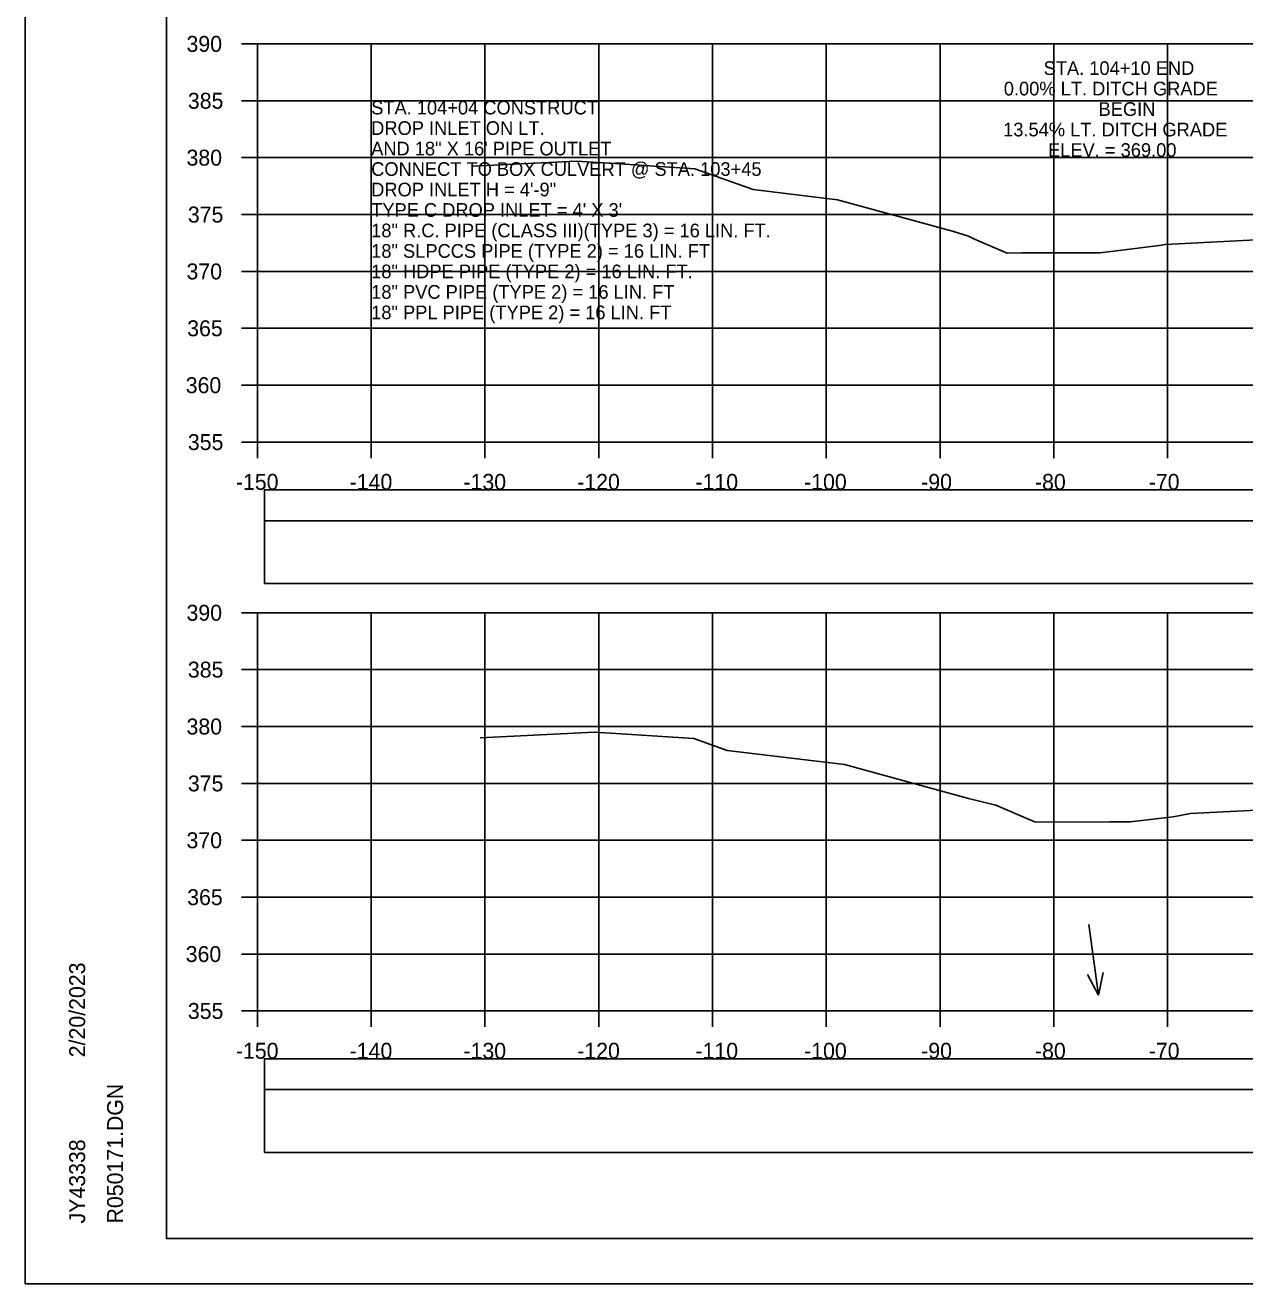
# Model space of a CAD drawing. Extents: x -37291014 to -37290680, y -936053 to -933067.
# Drawn here: x -37291013.5 to -37290906.3, y -935200 to -935089.3 of the extents above; entities that cross this region are included whole.
import ezdxf

# ---------------------------------------------------------------- set-up
doc = ezdxf.new("R2010")
doc.units = 0
for name, color, linetype in [('Default', 7, 'Continuous'), ('R_Axis', 7, 'Continuous'), ('R_Axis Annot', 7, 'Continuous'), ('R_Border', 7, 'Continuous'), ('R_Exist Surface', 7, 'Continuous'), ('R_Grid', 7, 'Continuous'), ('R_No Plot', 7, 'Continuous'), ('R_Water Annot', 7, 'Continuous'), ('R_Xsect Elev', 7, 'Continuous')]:
    doc.layers.add(name, color=color, linetype=linetype)

msp = doc.modelspace()

# ---------------------------------------------------------------- linework, layer by layer
at = {"layer": 'Default'}
for points in [[(-37290992.48, -935132.88), (-37290693.72, -935132.88), (-37290693.72, -935130.17), (-37290992.48, -935130.17)], [(-37290992.48, -935138.4), (-37290693.72, -935138.4), (-37290693.72, -935132.88), (-37290992.48, -935132.88)], [(-37290992.48, -935182.88), (-37290693.72, -935182.88), (-37290693.72, -935180.17), (-37290992.48, -935180.17)], [(-37290992.48, -935188.4), (-37290693.72, -935188.4), (-37290693.72, -935182.88), (-37290992.48, -935182.88)]]:
    msp.add_lwpolyline(points, close=True, dxfattribs=at)
at = {"layer": 'R_Axis'}
for p, q in [((-37290994.5, -935090.97), (-37290993.1, -935090.97)), ((-37290993.1, -935125.97), (-37290993.1, -935090.97)), ((-37290994.5, -935095.97), (-37290993.1, -935095.97)), ((-37290994.5, -935100.97), (-37290993.1, -935100.97)), ((-37290994.5, -935105.97), (-37290993.1, -935105.97)), ((-37290994.5, -935110.97), (-37290993.1, -935110.97)), ((-37290994.5, -935115.97), (-37290993.1, -935115.97)), ((-37290994.5, -935120.97), (-37290993.1, -935120.97)), ((-37290994.5, -935125.97), (-37290993.1, -935125.97)), ((-37290993.1, -935125.97), (-37290693.1, -935125.97)), ((-37290993.1, -935127.37), (-37290993.1, -935125.97)), ((-37290983.1, -935127.37), (-37290983.1, -935125.97)), ((-37290973.1, -935127.37), (-37290973.1, -935125.97)), ((-37290963.1, -935127.37), (-37290963.1, -935125.97)), ((-37290953.1, -935127.37), (-37290953.1, -935125.97)), ((-37290943.1, -935127.37), (-37290943.1, -935125.97)), ((-37290933.1, -935127.37), (-37290933.1, -935125.97)), ((-37290923.1, -935127.37), (-37290923.1, -935125.97)), ((-37290913.1, -935127.37), (-37290913.1, -935125.97)), ((-37290994.5, -935140.97), (-37290993.1, -935140.97)), ((-37290993.1, -935175.97), (-37290993.1, -935140.97)), ((-37290994.5, -935145.97), (-37290993.1, -935145.97)), ((-37290994.5, -935150.97), (-37290993.1, -935150.97)), ((-37290994.5, -935155.97), (-37290993.1, -935155.97)), ((-37290994.5, -935160.97), (-37290993.1, -935160.97)), ((-37290994.5, -935165.97), (-37290993.1, -935165.97)), ((-37290994.5, -935170.97), (-37290993.1, -935170.97)), ((-37290994.5, -935175.97), (-37290993.1, -935175.97)), ((-37290993.1, -935175.97), (-37290693.1, -935175.97)), ((-37290993.1, -935177.37), (-37290993.1, -935175.97)), ((-37290983.1, -935177.37), (-37290983.1, -935175.97)), ((-37290973.1, -935177.37), (-37290973.1, -935175.97)), ((-37290963.1, -935177.37), (-37290963.1, -935175.97)), ((-37290953.1, -935177.37), (-37290953.1, -935175.97)), ((-37290943.1, -935177.37), (-37290943.1, -935175.97)), ((-37290933.1, -935177.37), (-37290933.1, -935175.97)), ((-37290923.1, -935177.37), (-37290923.1, -935175.97)), ((-37290913.1, -935177.37), (-37290913.1, -935175.97))]:
    msp.add_line(p, q, dxfattribs=at)
at = {"layer": 'R_Border'}
for p, q in [((-37291001.1, -935195.97), (-37291001.1, -934990.51)), ((-37291001.1, -935195.97), (-37291001.1, -935195.97)), ((-37290684.92, -935195.97), (-37291001.1, -935195.97))]:
    msp.add_line(p, q, dxfattribs=at)
at = {"layer": 'R_Exist Surface'}
for points in [[(-37290974.15, -935101.71), (-37290965.07, -935101.27), (-37290961.68, -935101.49), (-37290958.64, -935101.68), (-37290954.64, -935101.94), (-37290949.54, -935103.78), (-37290942.13, -935104.67), (-37290932.02, -935107.42), (-37290930.61, -935107.88), (-37290930.08, -935108.12), (-37290927.19, -935109.36), (-37290925.92, -935109.35), (-37290919.07, -935109.33), (-37290917.59, -935109.15), (-37290913.85, -935108.7), (-37290913.33, -935108.6), (-37290903.59, -935108.11)], [(-37290973.52, -935151.95), (-37290963.5, -935151.47), (-37290960.65, -935151.65), (-37290957.06, -935151.88), (-37290954.75, -935152.03), (-37290951.81, -935153.09), (-37290941.5, -935154.32), (-37290930.6, -935157.29), (-37290928.21, -935157.88), (-37290925.06, -935159.22), (-37290924.69, -935159.37), (-37290918.17, -935159.36), (-37290916.39, -935159.36), (-37290912.62, -935158.91), (-37290911.09, -935158.61), (-37290891.93, -935157.65)]]:
    msp.add_lwpolyline(points, dxfattribs=at)
at = {"layer": 'R_Grid'}
for p, q in [((-37290993.1, -935090.97), (-37290693.1, -935090.97)), ((-37290993.1, -935125.97), (-37290993.1, -935090.97)), ((-37290983.1, -935125.97), (-37290983.1, -935090.97)), ((-37290973.1, -935125.97), (-37290973.1, -935090.97)), ((-37290963.1, -935125.97), (-37290963.1, -935090.97)), ((-37290953.1, -935125.97), (-37290953.1, -935090.97)), ((-37290943.1, -935125.97), (-37290943.1, -935090.97)), ((-37290933.1, -935125.97), (-37290933.1, -935090.97)), ((-37290923.1, -935125.97), (-37290923.1, -935090.97)), ((-37290913.1, -935125.97), (-37290913.1, -935090.97)), ((-37290993.1, -935095.97), (-37290693.1, -935095.97)), ((-37290993.1, -935100.97), (-37290693.1, -935100.97)), ((-37290993.1, -935105.97), (-37290693.1, -935105.97)), ((-37290993.1, -935110.97), (-37290693.1, -935110.97)), ((-37290993.1, -935115.97), (-37290693.1, -935115.97)), ((-37290993.1, -935120.97), (-37290693.1, -935120.97)), ((-37290993.1, -935125.97), (-37290693.1, -935125.97)), ((-37290993.1, -935140.97), (-37290693.1, -935140.97)), ((-37290993.1, -935175.97), (-37290993.1, -935140.97)), ((-37290983.1, -935175.97), (-37290983.1, -935140.97)), ((-37290973.1, -935175.97), (-37290973.1, -935140.97)), ((-37290963.1, -935175.97), (-37290963.1, -935140.97)), ((-37290953.1, -935175.97), (-37290953.1, -935140.97)), ((-37290943.1, -935175.97), (-37290943.1, -935140.97)), ((-37290933.1, -935175.97), (-37290933.1, -935140.97)), ((-37290923.1, -935175.97), (-37290923.1, -935140.97)), ((-37290913.1, -935175.97), (-37290913.1, -935140.97)), ((-37290993.1, -935145.97), (-37290693.1, -935145.97)), ((-37290993.1, -935150.97), (-37290693.1, -935150.97)), ((-37290993.1, -935155.97), (-37290693.1, -935155.97)), ((-37290993.1, -935160.97), (-37290693.1, -935160.97)), ((-37290993.1, -935165.97), (-37290693.1, -935165.97)), ((-37290993.1, -935170.97), (-37290693.1, -935170.97)), ((-37290993.1, -935175.97), (-37290693.1, -935175.97))]:
    msp.add_line(p, q, dxfattribs=at)
at = {"layer": 'R_No Plot'}
msp.add_line((-37291013.5, -935199.95), (-37290680.17, -935199.95), dxfattribs=at)
for points in [[(-37291013.51, -934986.62), (-37290680.17, -934986.62), (-37290680.17, -935199.95), (-37291013.51, -935199.95)], [(-37290767.18, -934990.51), (-37290747.56, -934990.51), (-37290747.56, -935000.39), (-37290731.45, -935000.39), (-37290708.25, -935000.39), (-37290708.25, -935024.72), (-37290684.92, -935024.72), (-37290684.92, -935195.97), (-37291001.1, -935195.97), (-37291001.1, -934990.51)]]:
    msp.add_lwpolyline(points, close=True, dxfattribs=at)
at = {"layer": 'R_Water Annot'}
for p, q in [((-37290920.04, -935168.36), (-37290919.19, -935174.58)), ((-37290919.19, -935174.58), (-37290920.15, -935172.77)), ((-37290919.19, -935174.58), (-37290918.76, -935172.58))]:
    msp.add_line(p, q, dxfattribs=at)

# ---------------------------------------------------------------- texts
at = {"layer": 'R_Axis Annot'}
for s, p in [('390', (-37290999.33, -935091.67)), ('385', (-37290999.21, -935096.67)), ('380', (-37290999.33, -935101.67)), ('375', (-37290999.21, -935106.67)), ('370', (-37290999.33, -935111.67)), ('365', (-37290999.27, -935116.67)), ('360', (-37290999.4, -935121.67)), ('355', (-37290999.21, -935126.67)), ('-150', (-37290994.99, -935130.17)), ('-140', (-37290984.99, -935130.17)), ('-130', (-37290974.99, -935130.17)), ('-120', (-37290964.99, -935130.17)), ('-110', (-37290954.6, -935130.17)), ('-100', (-37290945.05, -935130.17)), ('-90', (-37290934.76, -935130.17)), ('-80', (-37290924.76, -935130.17)), ('-70', (-37290914.76, -935130.17)), ('390', (-37290999.33, -935141.67)), ('385', (-37290999.21, -935146.67)), ('380', (-37290999.33, -935151.67)), ('375', (-37290999.21, -935156.67)), ('370', (-37290999.33, -935161.67)), ('365', (-37290999.27, -935166.67)), ('360', (-37290999.4, -935171.67)), ('355', (-37290999.21, -935176.67)), ('-150', (-37290994.99, -935180.17)), ('-140', (-37290984.99, -935180.17)), ('-130', (-37290974.99, -935180.17)), ('-120', (-37290964.99, -935180.17)), ('-110', (-37290954.6, -935180.17)), ('-100', (-37290945.05, -935180.17)), ('-90', (-37290934.76, -935180.17)), ('-80', (-37290924.76, -935180.17)), ('-70', (-37290914.76, -935180.17))]:
    msp.add_text(s, height=1.4, dxfattribs=at).set_placement(p)
at = {"layer": 'R_Border'}
for s, p in [('2/20/2023', (-37291008.24, -935180.04)), ('R050171.DGN', (-37291004.91, -935194.65)), ('JY43338', (-37291008.24, -935194.65))]:
    msp.add_text(s, height=1.4, rotation=90, dxfattribs=at).set_placement(p)
at = {"layer": 'R_Water Annot'}
for s, p in [('STA. 104+04 CONSTRUCT', (-37290983.1, -935097.17)), ('DROP INLET ON LT.', (-37290983.1, -935098.97)), ('AND 18" X 16\' PIPE OUTLET', (-37290983.1, -935100.77)), ('CONNECT TO BOX CULVERT @ STA. 103+45', (-37290983.1, -935102.57)), ('DROP INLET H = 4\'-9"', (-37290983.1, -935104.37)), ("TYPE C DROP INLET = 4' X 3'", (-37290983.1, -935106.17)), ('18" R.C. PIPE (CLASS III)(TYPE 3) = 16 LIN. FT.', (-37290983.1, -935107.97)), ('18" SLPCCS PIPE (TYPE 2) = 16 LIN. FT.', (-37290983.1, -935109.77)), ('18" HDPE PIPE (TYPE 2) = 16 LIN. FT.', (-37290983.1, -935111.57)), ('18" PVC PIPE (TYPE 2) = 16 LIN. FT', (-37290983.1, -935113.37)), ('18" PPL PIPE (TYPE 2) = 16 LIN. FT', (-37290983.1, -935115.17))]:
    msp.add_text(s, height=1.2, dxfattribs=at).set_placement(p)
at = {"layer": 'R_Xsect Elev'}
for s, p in [('STA. 104+10 END', (-37290924, -935093.7)), ('0.00% LT. DITCH GRADE', (-37290927.5, -935095.5)), ('BEGIN', (-37290919.17, -935097.3)), ('13.54% LT. DITCH GRADE', (-37290927.56, -935099.1)), ('ELEV. = 369.00', (-37290923.61, -935100.9))]:
    msp.add_text(s, height=1.2, dxfattribs=at).set_placement(p)

doc.saveas('drawing.dxf')
